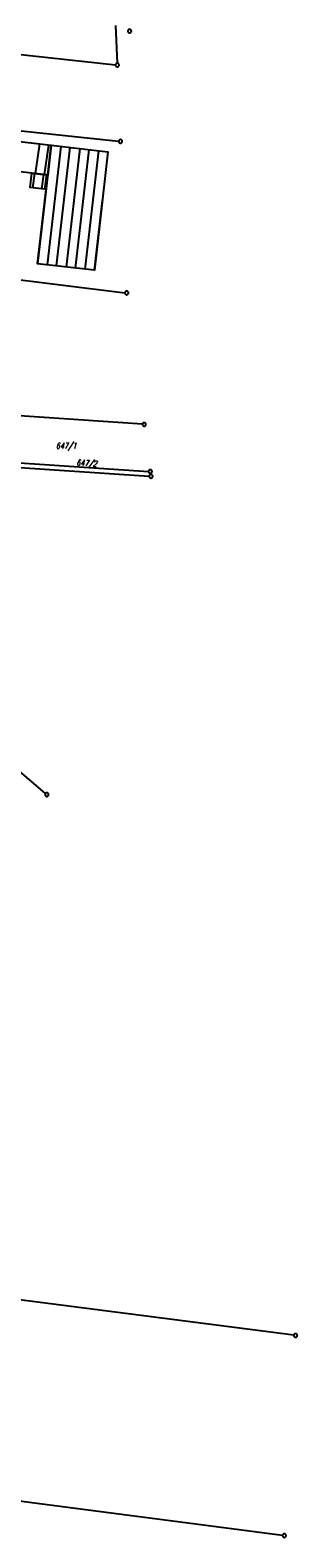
# Model space of a CAD drawing. Extents: x 510526 to 513920, y 467229 to 478797.
# Tile 276 of 467: x 512216 to 512329, y 473833 to 474469. Entities that reach past the tile are written whole.
import ezdxf

# ---------------------------------------------------------------- set-up
doc = ezdxf.new("R2010")
doc.units = 0
doc.header["$LTSCALE"] = 10
doc.header["$MEASUREMENT"] = 0
doc.linetypes.add('LT00', pattern=[0])
doc.layers.get('0').update_dxf_attribs({"linetype": 'LT00'})
for name, color, linetype in [('DFK_BEB_SCHR', 254, 'LT00'), ('DFK_BEBAUUNG', 250, 'LT00'), ('DFK_FLUR_NR', 250, 'LT00'), ('DFK_GZPKT', 250, 'LT00'), ('DFK_KATASTER', 250, 'LT00')]:
    doc.layers.add(name, color=color, linetype=linetype)
doc.styles.get("Standard").update_dxf_attribs({"font": 'romans.shx'})

# ---------------------------------------------------------------- blocks, each defined once
blk = doc.blocks.new('SYMB7010')
at = {"color": 0, "linetype": 'ByBlock'}
for points in [[(-0.031408, 0.499213), (-0.093728, 0.49134), (-0.15457, 0.475719), (-0.212975, 0.452595), (-0.268021, 0.422333), (-0.31884, 0.385411), (-0.36463, 0.342411), (-0.40467, 0.29401), (-0.438329, 0.240973), (-0.465074, 0.184136), (-0.484486, 0.124395), (-0.496256, 0.062692), (-0.5002, 0)], [(-0.5002, 0), (-0.496256, -0.062692), (-0.484486, -0.124395), (-0.465075, -0.184136), (-0.438329, -0.240973), (-0.404671, -0.29401), (-0.36463, -0.342411), (-0.31884, -0.385411), (-0.268021, -0.422333), (-0.212975, -0.452595), (-0.154571, -0.475719), (-0.093728, -0.49134), (-0.031408, -0.499213), (0.031408, -0.499213)], [(0.5002, 0), (0.496256, 0.062692), (0.484485, 0.124395), (0.465074, 0.184136), (0.438329, 0.240973), (0.40467, 0.29401), (0.36463, 0.342411), (0.31884, 0.385411), (0.268021, 0.422333), (0.212975, 0.452595), (0.15457, 0.475719), (0.093728, 0.49134), (0.031408, 0.499213), (-0.031408, 0.499213)], [(0.031408, -0.499213), (0.093728, -0.491341), (0.15457, -0.475719), (0.212975, -0.452595), (0.268021, -0.422333), (0.31884, -0.385411), (0.36463, -0.342411), (0.404671, -0.294011), (0.438329, -0.240974), (0.465075, -0.184136), (0.484486, -0.124395), (0.496256, -0.062692), (0.500201, 0)]]:
    blk.add_lwpolyline(points, dxfattribs=at)

msp = doc.modelspace()

# ---------------------------------------------------------------- linework, layer by layer
at = {"layer": 'DFK_BEB_SCHR'}
for p, q in [((512219.88, 474420.62), (512218.01, 474408.15)), ((512219.13, 474370.1), (512224.87, 474420.04)), ((512221.99, 474407.68), (512223.86, 474420.16)), ((512228.84, 474419.58), (512223.1, 474369.65)), ((512227.08, 474369.2), (512232.81, 474419.12)), ((512236.79, 474418.67), (512231.05, 474368.74)), ((512235.02, 474368.29), (512240.76, 474418.21)), ((512244.74, 474417.75), (512239, 474367.84)), ((512217.72, 474408.19), (512216.94, 474402.19)), ((512220.91, 474401.73), (512221.69, 474407.72)), ((512242.97, 474367.38), (512246.35, 474396.77))]:
    msp.add_line(p, q, dxfattribs=at)
at = {"layer": 'DFK_BEBAUUNG'}
for points in [[(512133.13, 474417.83, 0), (512135.02, 474430.43, 0), (512224.8, 474420.05, 0), (512223.36, 474407.52, 0), (512222.76, 474407.59, 0), (512216.71, 474408.31, 0), (512133.13, 474417.83, 0)], [(512223.36, 474407.52, 0), (512224.8, 474420.05, 0), (512248.69, 474417.29, 0), (512243, 474367.38, 0), (512219.07, 474370.11, 0), (512223.36, 474407.52, 0)], [(512222.76, 474407.59, 0), (512221.98, 474401.61, 0), (512216, 474402.3, 0), (512216.71, 474408.31, 0), (512222.76, 474407.59, 0)]]:
    msp.add_polyline3d(points, dxfattribs=at)
at = {"layer": 'DFK_KATASTER'}
for p, q in [((512251.91, 474470.46), (512252.57, 474454.62)), ((512199.67, 474459.61), (512251.85, 474453.95)), ((512199.84, 474427.45), (512253.18, 474421.77)), ((512200.06, 474364.76), (512255.82, 474357.95)), ((512263.16, 474302.49), (512205.26, 474306.43)), ((512205.33, 474286.75), (512265.72, 474282.67)), ((512205.34, 474284.75), (512266.02, 474280.65)), ((512222.4, 474146.99), (512207.67, 474159.58)), ((512326.87, 473918.73), (512139.97, 473942.91)), ((512322.15, 473834.42), (512115.43, 473861.16))]:
    msp.add_line(p, q, dxfattribs=at)

# ---------------------------------------------------------------- block references
at = {"layer": 'DFK_GZPKT', "xscale": 1.499999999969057, "yscale": 1.5, "zscale": 1.5, "rotation": 251.2881100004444}
for p in [(512257.77, 474468.16), (512252.6, 474453.87), (512253.93, 474421.69), (512256.56, 474357.86), (512263.91, 474302.44), (512266.47, 474282.62), (512266.77, 474280.6), (512222.97, 474146.5), (512327.61, 473918.63), (512322.89, 473834.32)]:
    msp.add_blockref('SYMB7010', p, dxfattribs=at)

# ---------------------------------------------------------------- texts
at = {"layer": 'DFK_FLUR_NR', "oblique": 13.754, "width": 0.75}
for s, rotation, p in [('647/1', -0.00032, (512226.77, 474292.22)), ('647/2', -3.37258, (512235.32, 474285.17))]:
    msp.add_text(s, height=2.5, rotation=rotation, dxfattribs=at).set_placement(p)

doc.saveas('drawing.dxf')
